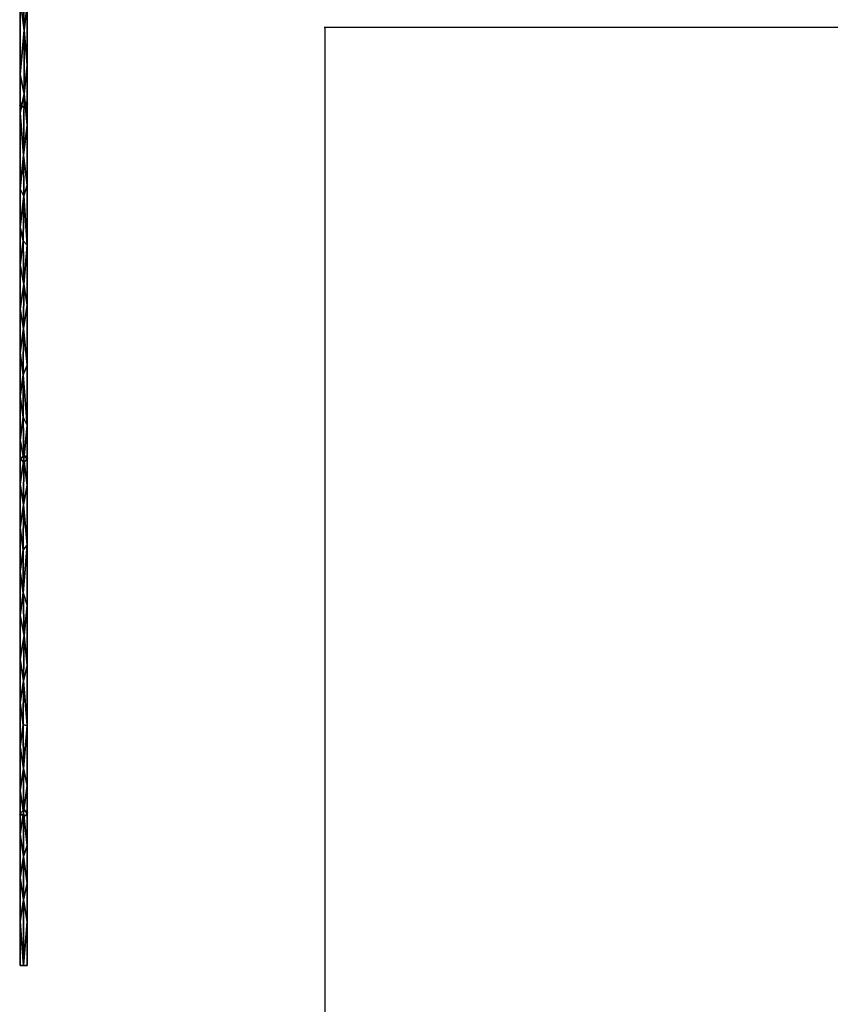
# Model space of a CAD drawing. Extents: x -805 to 3526, y -961 to 1039.
# Tile 454 of 473: x 1490.461 to 1490.919, y 56.776 to 57.332. Entities that reach past the tile are written whole.
import ezdxf

# ---------------------------------------------------------------- set-up
doc = ezdxf.new("R2010")
doc.units = 0
doc.layers.add('Schnitt 3 cm', color=251, linetype='Continuous')
doc.layers.add('TTK-P-PU', color=12, linetype='Continuous')

# ---------------------------------------------------------------- blocks, each defined once
blk = doc.blocks.new('Schnitt 3 cm N')
at = {"layer": 'Schnitt 3 cm'}
for p, q in [((-1655.16, 1364.08), (-1655.65, 1388.54)), ((-1655.65, 1388.54), (-1655.16, 1364.08)), ((-1657.47, 1382.11), (-1655.16, 1364.08)), ((-1655.16, 1364.08), (-1657.47, 1382.11)), ((-1657.47, 1360.59), (-1657.47, 1378.25)), ((-1657.47, 1378.25), (-1657.47, 1360.59)), ((-1655.16, 1364.08), (-1653.47, 1378.25)), ((-1653.47, 1378.25), (-1655.16, 1364.08)), ((-1653.47, 1374.39), (-1653.47, 1352.87)), ((-1653.47, 1352.87), (-1653.47, 1374.39)), ((-1657.47, 1339.08), (-1655.16, 1364.08)), ((-1655.16, 1364.08), (-1657.47, 1339.08)), ((-1655.16, 1364.08), (-1655.24, 1328.32)), ((-1655.24, 1328.32), (-1655.16, 1364.08)), ((-1655.16, 1364.08), (-1653.47, 1344.39)), ((-1653.47, 1344.39), (-1655.16, 1364.08)), ((-1485.53, 1365.75), (-1485.9, 1365.75)), ((-1485.9, 1365.75), (-1485.53, 1365.75)), ((-1485.53, 1365.75), (-1485.53, -267.32)), ((-1185.52, 1365.75), (-1485.53, 1365.75)), ((-1657.47, 1344.39), (-1657.47, 1360.59)), ((-1657.47, 1360.59), (-1657.47, 1344.39)), ((-1653.47, 1352.87), (-1653.47, 1344.39)), ((-1653.47, 1344.39), (-1653.47, 1352.87)), ((-1657.47, 1339.08), (-1657.47, 1344.39)), ((-1657.47, 1344.39), (-1657.47, 1339.08)), ((-1657.47, 1317.56), (-1657.47, 1339.08)), ((-1655.24, 1328.32), (-1657.47, 1339.08)), ((-1657.47, 1339.08), (-1657.47, 1317.56)), ((-1657.47, 1339.08), (-1655.24, 1328.32)), ((-1655.24, 1328.32), (-1653.47, 1344.39)), ((-1653.47, 1344.39), (-1655.24, 1328.32)), ((-1653.47, 1344.39), (-1653.47, 1331.35)), ((-1653.47, 1331.35), (-1653.47, 1344.39)), ((-1657.47, 1317.56), (-1655.24, 1328.32)), ((-1655.24, 1328.32), (-1657.47, 1317.56)), ((-1655.24, 1328.32), (-1655.58, 1293.59)), ((-1655.58, 1293.59), (-1655.24, 1328.32)), ((-1653.47, 1310.52), (-1655.24, 1328.32)), ((-1655.24, 1328.32), (-1653.47, 1310.52)), ((-1653.47, 1331.35), (-1653.47, 1310.52)), ((-1653.47, 1310.52), (-1653.47, 1331.35)), ((-1655.27, 1324.26), (-1657.39, 1322.21)), ((-1657.39, 1322.21), (-1655.27, 1324.26)), ((-1655.27, 1324.04), (-1657.39, 1322.21)), ((-1657.39, 1322.21), (-1655.27, 1324.04)), ((-1657.28, 1322.4), (-1657.39, 1322.21)), ((-1657.39, 1322.21), (-1657.28, 1322.4)), ((-1657.12, 1322.56), (-1657.28, 1322.4)), ((-1657.28, 1322.4), (-1657.12, 1322.25)), ((-1655.05, 1324.39), (-1657.12, 1322.56)), ((-1657.12, 1322.56), (-1655.27, 1324.26)), ((-1655.27, 1324.26), (-1657.12, 1322.56)), ((-1655.05, 1324.39), (-1655.27, 1324.26)), ((-1655.27, 1324.26), (-1655.05, 1324.39)), ((-1655.27, 1324.26), (-1653.42, 1322.14)), ((-1655.27, 1324.04), (-1655.27, 1324.26)), ((-1653.32, 1322.34), (-1655.27, 1324.26)), ((-1655.27, 1324.26), (-1653.32, 1322.34)), ((-1653.42, 1322.14), (-1655.27, 1324.26)), ((-1655.27, 1324.26), (-1655.27, 1324.04)), ((-1653.42, 1322.14), (-1655.27, 1324.04)), ((-1655.27, 1324.04), (-1653.42, 1322.14)), ((-1655.27, 1320.26), (-1653.32, 1322.34)), ((-1653.32, 1322.34), (-1655.27, 1320.26)), ((-1654.43, 1323.71), (-1655.05, 1324.39)), ((-1653.32, 1322.34), (-1654.43, 1323.71)), ((-1653.28, 1322.4), (-1654.43, 1323.71)), ((-1654.43, 1323.71), (-1653.32, 1322.34)), ((-1654.42, 1321.1), (-1653.28, 1322.4)), ((-1653.32, 1322.34), (-1654.42, 1321.1)), ((-1654.42, 1321.1), (-1653.32, 1322.34)), ((-1653.42, 1322.14), (-1653.32, 1322.34)), ((-1653.32, 1322.34), (-1653.42, 1322.14)), ((-1653.32, 1322.34), (-1653.28, 1322.4)), ((-1653.28, 1322.4), (-1653.32, 1322.34)), ((-1657.61, 1321.78), (-1657.66, 1321.68)), ((-1657.66, 1321.68), (-1657.61, 1321.78)), ((-1657.5, 1321.99), (-1657.61, 1321.78)), ((-1657.61, 1321.78), (-1657.5, 1321.99)), ((-1657.39, 1322.21), (-1657.5, 1321.99)), ((-1657.5, 1321.99), (-1657.39, 1322.21)), ((-1657.47, 1310.52), (-1657.47, 1317.56)), ((-1655.58, 1293.59), (-1657.47, 1317.56)), ((-1657.47, 1317.56), (-1657.47, 1310.52)), ((-1657.47, 1317.56), (-1655.58, 1293.59)), ((-1655.27, 1320.06), (-1657.39, 1322.21)), ((-1657.39, 1322.21), (-1655.27, 1320.26)), ((-1655.27, 1320.26), (-1657.39, 1322.21)), ((-1657.39, 1322.21), (-1655.27, 1320.06)), ((-1657.12, 1322.25), (-1655.27, 1320.26)), ((-1657.12, 1322.25), (-1655.05, 1320.42)), ((-1655.27, 1320.26), (-1657.12, 1322.25)), ((-1655.27, 1320.06), (-1653.42, 1322.14)), ((-1653.42, 1322.14), (-1655.27, 1320.26)), ((-1653.42, 1322.14), (-1655.27, 1320.06)), ((-1655.27, 1320.26), (-1653.42, 1322.14)), ((-1655.05, 1320.42), (-1655.27, 1320.26)), ((-1655.27, 1320.26), (-1655.05, 1320.42)), ((-1655.27, 1320.26), (-1655.27, 1320.06)), ((-1655.27, 1320.06), (-1655.27, 1320.26)), ((-1655.05, 1320.42), (-1654.42, 1321.1)), ((-1657.47, 1296.04), (-1657.47, 1310.52)), ((-1657.47, 1310.52), (-1657.47, 1296.04)), ((-1653.47, 1310.52), (-1655.58, 1293.59)), ((-1655.58, 1293.59), (-1653.47, 1310.52)), ((-1653.47, 1310.52), (-1653.47, 1309.84)), ((-1653.47, 1309.84), (-1653.47, 1310.52)), ((-1653.47, 1309.84), (-1653.47, 1288.32)), ((-1653.47, 1288.32), (-1653.47, 1309.84)), ((-1657.47, 1276.66), (-1657.47, 1296.04)), ((-1657.47, 1296.04), (-1657.47, 1276.66)), ((-1655.58, 1293.59), (-1657.47, 1274.52)), ((-1657.47, 1274.52), (-1655.58, 1293.59)), ((-1655.58, 1293.59), (-1655.43, 1270.71)), ((-1653.47, 1276.66), (-1655.58, 1293.59)), ((-1655.58, 1293.59), (-1653.47, 1276.66)), ((-1655.43, 1270.71), (-1655.58, 1293.59)), ((-1653.47, 1288.32), (-1653.47, 1276.66)), ((-1653.47, 1276.66), (-1653.47, 1288.32)), ((-1657.47, 1274.52), (-1657.47, 1276.66)), ((-1657.47, 1276.66), (-1657.47, 1274.52)), ((-1657.47, 1253), (-1657.47, 1274.52)), ((-1657.47, 1274.52), (-1655.43, 1270.71)), ((-1655.43, 1270.71), (-1657.47, 1274.52)), ((-1657.47, 1274.52), (-1657.47, 1253)), ((-1655.43, 1270.71), (-1653.47, 1276.66)), ((-1653.47, 1276.66), (-1655.43, 1270.71)), ((-1653.47, 1276.66), (-1653.47, 1266.8)), ((-1653.47, 1266.8), (-1653.47, 1276.66)), ((-1655.43, 1270.71), (-1657.47, 1253)), ((-1657.47, 1253), (-1655.43, 1270.71)), ((-1655.75, 1245.26), (-1655.43, 1270.71)), ((-1655.43, 1270.71), (-1655.75, 1245.26)), ((-1655.43, 1270.71), (-1653.47, 1242.8)), ((-1653.47, 1242.8), (-1655.43, 1270.71)), ((-1653.47, 1266.8), (-1653.47, 1245.28)), ((-1653.47, 1245.28), (-1653.47, 1266.8)), ((-1657.47, 1242.8), (-1657.47, 1253)), ((-1657.47, 1253), (-1655.75, 1245.26)), ((-1655.75, 1245.26), (-1657.47, 1253)), ((-1657.47, 1253), (-1657.47, 1242.8)), ((-1655.75, 1245.26), (-1657.47, 1231.49)), ((-1657.47, 1231.49), (-1655.75, 1245.26)), ((-1655.41, 1220.85), (-1655.75, 1245.26)), ((-1655.75, 1245.26), (-1655.41, 1220.85)), ((-1653.47, 1242.8), (-1655.75, 1245.26)), ((-1655.75, 1245.26), (-1653.47, 1242.8)), ((-1653.47, 1245.28), (-1653.47, 1242.8)), ((-1653.47, 1242.8), (-1653.47, 1245.28)), ((-1657.47, 1231.49), (-1657.47, 1242.8)), ((-1657.47, 1242.8), (-1657.47, 1231.49)), ((-1653.47, 1242.8), (-1655.41, 1220.85)), ((-1655.41, 1220.85), (-1653.47, 1242.8)), ((-1653.47, 1242.8), (-1653.47, 1223.76)), ((-1653.47, 1223.76), (-1653.47, 1242.8)), ((-1657.47, 1208.94), (-1657.47, 1231.49)), ((-1657.47, 1231.49), (-1655.41, 1220.85)), ((-1655.41, 1220.85), (-1657.47, 1231.49)), ((-1657.47, 1231.49), (-1657.47, 1208.94)), ((-1653.47, 1223.76), (-1653.47, 1208.94)), ((-1653.47, 1208.94), (-1653.47, 1223.76)), ((-1657.47, 1206.8), (-1655.41, 1220.85)), ((-1655.41, 1220.85), (-1657.47, 1206.8)), ((-1655.41, 1220.85), (-1655.48, 1195.81)), ((-1655.48, 1195.81), (-1655.41, 1220.85)), ((-1653.47, 1208.94), (-1655.41, 1220.85)), ((-1655.41, 1220.85), (-1653.47, 1208.94)), ((-1657.47, 1206.8), (-1657.47, 1208.94)), ((-1657.47, 1208.94), (-1657.47, 1206.8)), ((-1657.47, 1182.11), (-1657.47, 1206.8)), ((-1657.47, 1206.8), (-1655.48, 1195.81)), ((-1657.47, 1206.8), (-1657.47, 1182.11)), ((-1655.48, 1195.81), (-1657.47, 1206.8)), ((-1653.47, 1208.94), (-1655.48, 1195.81)), ((-1655.48, 1195.81), (-1653.47, 1208.94)), ((-1653.47, 1208.94), (-1653.47, 1202.25)), ((-1653.47, 1202.25), (-1653.47, 1208.94)), ((-1653.47, 1202.25), (-1653.47, 1180.73)), ((-1653.47, 1180.73), (-1653.47, 1202.25)), ((-1655.48, 1195.81), (-1657.47, 1182.11)), ((-1657.47, 1182.11), (-1655.48, 1195.81)), ((-1655.48, 1195.81), (-1655.65, 1169.76)), ((-1655.65, 1169.76), (-1655.48, 1195.81)), ((-1653.47, 1175.07), (-1655.48, 1195.81)), ((-1655.48, 1195.81), (-1653.47, 1175.07)), ((-1657.47, 1175.07), (-1657.47, 1182.11)), ((-1655.65, 1169.76), (-1657.47, 1182.11)), ((-1657.47, 1182.11), (-1657.47, 1175.07)), ((-1657.47, 1182.11), (-1655.65, 1169.76)), ((-1653.47, 1180.73), (-1653.47, 1175.07)), ((-1653.47, 1175.07), (-1653.47, 1180.73)), ((-1657.47, 1157.42), (-1657.47, 1175.07)), ((-1657.47, 1175.07), (-1657.47, 1157.42)), ((-1655.65, 1169.76), (-1653.47, 1175.07)), ((-1653.47, 1175.07), (-1655.65, 1169.76)), ((-1653.47, 1175.07), (-1653.47, 1159.21)), ((-1653.47, 1159.21), (-1653.47, 1175.07)), ((-1657.47, 1157.42), (-1655.65, 1169.76)), ((-1655.65, 1169.76), (-1657.47, 1157.42)), ((-1655.65, 1169.76), (-1655.66, 1145.88)), ((-1655.66, 1145.88), (-1655.65, 1169.76)), ((-1653.47, 1141.21), (-1655.65, 1169.76)), ((-1655.65, 1169.76), (-1653.47, 1141.21)), ((-1657.47, 1141.21), (-1657.47, 1157.42)), ((-1657.47, 1157.42), (-1655.66, 1145.88)), ((-1655.66, 1145.88), (-1657.47, 1157.42)), ((-1657.47, 1157.42), (-1657.47, 1141.21)), ((-1653.47, 1159.21), (-1653.47, 1141.21)), ((-1653.47, 1141.21), (-1653.47, 1159.21)), ((-1655.66, 1145.88), (-1657.47, 1132.73)), ((-1657.47, 1132.73), (-1655.66, 1145.88)), ((-1655.66, 1145.88), (-1653.47, 1141.21)), ((-1655.29, 1122.13), (-1655.66, 1145.88)), ((-1653.47, 1141.21), (-1655.66, 1145.88)), ((-1655.66, 1145.88), (-1655.29, 1122.13)), ((-1657.47, 1132.73), (-1657.47, 1141.21)), ((-1657.47, 1141.21), (-1657.47, 1132.73)), ((-1653.47, 1141.21), (-1655.29, 1122.13)), ((-1655.29, 1122.13), (-1653.47, 1141.21)), ((-1653.47, 1141.21), (-1653.47, 1137.69)), ((-1653.47, 1137.69), (-1653.47, 1141.21)), ((-1653.47, 1137.69), (-1653.47, 1116.18)), ((-1653.47, 1116.18), (-1653.47, 1137.69)), ((-1657.47, 1108.04), (-1657.47, 1132.73)), ((-1655.29, 1122.13), (-1657.47, 1132.73)), ((-1657.47, 1132.73), (-1657.47, 1108.04)), ((-1657.47, 1132.73), (-1655.29, 1122.13)), ((-1655.27, 1124.26), (-1657.39, 1122.21)), ((-1657.39, 1122.21), (-1655.27, 1124.26)), ((-1655.27, 1124.04), (-1657.39, 1122.21)), ((-1657.39, 1122.21), (-1655.27, 1124.04)), ((-1657.28, 1122.4), (-1657.39, 1122.21)), ((-1657.39, 1122.21), (-1657.28, 1122.4)), ((-1657.12, 1122.56), (-1657.28, 1122.4)), ((-1657.28, 1122.4), (-1657.12, 1122.25)), ((-1655.05, 1124.39), (-1657.12, 1122.56)), ((-1657.12, 1122.56), (-1655.27, 1124.26)), ((-1655.27, 1124.26), (-1657.12, 1122.56)), ((-1655.05, 1124.39), (-1655.27, 1124.26)), ((-1655.27, 1124.26), (-1655.05, 1124.39)), ((-1655.27, 1124.26), (-1653.42, 1122.14)), ((-1655.27, 1124.04), (-1655.27, 1124.26)), ((-1653.32, 1122.34), (-1655.27, 1124.26)), ((-1655.27, 1124.26), (-1653.32, 1122.34)), ((-1653.42, 1122.14), (-1655.27, 1124.26)), ((-1655.27, 1124.26), (-1655.27, 1124.04)), ((-1653.42, 1122.14), (-1655.27, 1124.04)), ((-1655.27, 1124.04), (-1653.42, 1122.14)), ((-1655.27, 1120.26), (-1653.32, 1122.34)), ((-1653.32, 1122.34), (-1655.27, 1120.26)), ((-1654.43, 1123.71), (-1655.05, 1124.39)), ((-1653.32, 1122.34), (-1654.43, 1123.71)), ((-1653.28, 1122.4), (-1654.43, 1123.71)), ((-1654.43, 1123.71), (-1653.32, 1122.34)), ((-1654.42, 1121.1), (-1653.28, 1122.4)), ((-1653.32, 1122.34), (-1654.42, 1121.1)), ((-1654.42, 1121.1), (-1653.32, 1122.34)), ((-1653.42, 1122.14), (-1653.32, 1122.34)), ((-1653.32, 1122.34), (-1653.42, 1122.14)), ((-1653.32, 1122.34), (-1653.28, 1122.4)), ((-1653.28, 1122.4), (-1653.32, 1122.34)), ((-1657.61, 1121.78), (-1657.66, 1121.68)), ((-1657.66, 1121.68), (-1657.61, 1121.78)), ((-1657.5, 1121.99), (-1657.61, 1121.78)), ((-1657.61, 1121.78), (-1657.5, 1121.99)), ((-1657.39, 1122.21), (-1657.5, 1121.99)), ((-1657.5, 1121.99), (-1657.39, 1122.21)), ((-1655.29, 1122.13), (-1657.47, 1108.04)), ((-1657.47, 1108.04), (-1655.29, 1122.13)), ((-1655.27, 1120.06), (-1657.39, 1122.21)), ((-1657.39, 1122.21), (-1655.27, 1120.26)), ((-1655.27, 1120.26), (-1657.39, 1122.21)), ((-1657.39, 1122.21), (-1655.27, 1120.06)), ((-1657.12, 1122.25), (-1655.27, 1120.26)), ((-1657.12, 1122.25), (-1655.05, 1120.42)), ((-1655.27, 1120.26), (-1657.12, 1122.25)), ((-1655.29, 1122.13), (-1655.54, 1096.38)), ((-1655.54, 1096.38), (-1655.29, 1122.13)), ((-1653.47, 1107.35), (-1655.29, 1122.13)), ((-1655.29, 1122.13), (-1653.47, 1107.35)), ((-1655.27, 1120.06), (-1653.42, 1122.14)), ((-1653.42, 1122.14), (-1655.27, 1120.26)), ((-1653.42, 1122.14), (-1655.27, 1120.06)), ((-1655.27, 1120.26), (-1653.42, 1122.14)), ((-1655.05, 1120.42), (-1655.27, 1120.26)), ((-1655.27, 1120.26), (-1655.05, 1120.42)), ((-1655.27, 1120.26), (-1655.27, 1120.06)), ((-1655.27, 1120.06), (-1655.27, 1120.26)), ((-1655.05, 1120.42), (-1654.42, 1121.1)), ((-1653.47, 1116.18), (-1653.47, 1107.35)), ((-1653.47, 1107.35), (-1653.47, 1116.18)), ((-1657.47, 1107.35), (-1657.47, 1108.04)), ((-1657.47, 1108.04), (-1655.54, 1096.38)), ((-1655.54, 1096.38), (-1657.47, 1108.04)), ((-1657.47, 1108.04), (-1657.47, 1107.35)), ((-1656.82, 1104.11), (-1657.47, 1107.35)), ((-1657.47, 1083.35), (-1657.47, 1107.35)), ((-1657.47, 1107.35), (-1656.82, 1104.11)), ((-1657.47, 1107.35), (-1657.47, 1083.35)), ((-1655.54, 1096.38), (-1653.47, 1107.35)), ((-1653.47, 1107.35), (-1655.54, 1096.38)), ((-1653.47, 1107.35), (-1653.47, 1094.66)), ((-1653.47, 1094.66), (-1653.47, 1107.35)), ((-1655.54, 1096.38), (-1657.47, 1083.35)), ((-1657.47, 1083.35), (-1655.54, 1096.38)), ((-1655.69, 1071), (-1655.54, 1096.38)), ((-1655.54, 1096.38), (-1655.69, 1071)), ((-1653.47, 1073.49), (-1655.54, 1096.38)), ((-1655.54, 1096.38), (-1653.47, 1073.49)), ((-1653.47, 1094.66), (-1653.47, 1073.49)), ((-1653.47, 1073.49), (-1653.47, 1094.66)), ((-1657.47, 1073.49), (-1657.47, 1083.35)), ((-1657.47, 1083.35), (-1655.69, 1071)), ((-1655.69, 1071), (-1657.47, 1083.35)), ((-1657.47, 1083.35), (-1657.47, 1073.49)), ((-1657.47, 1058.66), (-1657.47, 1073.49)), ((-1657.47, 1073.49), (-1657.47, 1058.66)), ((-1653.47, 1073.49), (-1655.69, 1071)), ((-1655.69, 1071), (-1653.47, 1073.49)), ((-1653.47, 1073.49), (-1655.63, 1046.69)), ((-1655.63, 1046.69), (-1653.47, 1073.49)), ((-1653.47, 1073.49), (-1653.47, 1073.14)), ((-1653.47, 1073.14), (-1653.47, 1073.49)), ((-1653.47, 1073.14), (-1653.47, 1051.62)), ((-1653.47, 1051.62), (-1653.47, 1073.14)), ((-1655.69, 1071), (-1657.47, 1058.66)), ((-1657.47, 1058.66), (-1655.69, 1071)), ((-1655.63, 1046.69), (-1655.69, 1071)), ((-1655.69, 1071), (-1655.63, 1046.69)), ((-1657.47, 1039.62), (-1657.47, 1058.66)), ((-1657.47, 1058.66), (-1655.63, 1046.69)), ((-1655.63, 1046.69), (-1657.47, 1058.66)), ((-1657.47, 1058.66), (-1657.47, 1039.62)), ((-1653.47, 1051.62), (-1653.47, 1039.62)), ((-1653.47, 1039.62), (-1653.47, 1051.62)), ((-1655.63, 1046.69), (-1657.47, 1033.97)), ((-1657.47, 1033.97), (-1655.63, 1046.69)), ((-1655.63, 1046.69), (-1653.47, 1039.62)), ((-1655.08, 1022.69), (-1655.63, 1046.69)), ((-1653.47, 1039.62), (-1655.63, 1046.69)), ((-1655.63, 1046.69), (-1655.08, 1022.69)), ((-1657.47, 1033.97), (-1657.47, 1039.62)), ((-1657.47, 1039.62), (-1657.47, 1033.97)), ((-1653.47, 1039.62), (-1655.08, 1022.69)), ((-1655.08, 1022.69), (-1653.47, 1039.62)), ((-1653.47, 1039.62), (-1653.47, 1030.11)), ((-1653.47, 1030.11), (-1653.47, 1039.62)), ((-1657.47, 1009.28), (-1657.47, 1033.97)), ((-1655.08, 1022.69), (-1657.47, 1033.97)), ((-1657.47, 1033.97), (-1657.47, 1009.28)), ((-1657.47, 1033.97), (-1655.08, 1022.69)), ((-1653.47, 1030.11), (-1653.47, 1008.59)), ((-1653.47, 1008.59), (-1653.47, 1030.11)), ((-1655.08, 1022.69), (-1657.47, 1009.28)), ((-1657.47, 1009.28), (-1655.08, 1022.69)), ((-1655.08, 1022.69), (-1655.58, 997.05)), ((-1655.58, 997.05), (-1655.08, 1022.69)), ((-1653.47, 1005.76), (-1655.08, 1022.69)), ((-1655.08, 1022.69), (-1653.47, 1005.76)), ((-1657.47, 1005.76), (-1657.47, 1009.28)), ((-1657.47, 1009.28), (-1655.58, 997.05)), ((-1655.58, 997.05), (-1657.47, 1009.28)), ((-1657.47, 1009.28), (-1657.47, 1005.76)), ((-1657.47, 984.59), (-1657.47, 1005.76)), ((-1657.47, 1005.76), (-1657.47, 984.59)), ((-1653.47, 1005.76), (-1655.58, 997.05)), ((-1655.58, 997.05), (-1653.47, 1005.76)), ((-1653.47, 1008.59), (-1653.47, 1005.76)), ((-1653.47, 1005.76), (-1653.47, 1008.59)), ((-1653.47, 1005.76), (-1653.47, 987.07)), ((-1653.47, 987.07), (-1653.47, 1005.76)), ((-1655.58, 997.05), (-1657.47, 984.59)), ((-1657.47, 984.59), (-1655.58, 997.05)), ((-1655.7, 972.24), (-1655.58, 997.05)), ((-1655.58, 997.05), (-1655.7, 972.24)), ((-1653.47, 971.9), (-1655.58, 997.05)), ((-1655.58, 997.05), (-1653.47, 971.9)), ((-1657.47, 971.9), (-1657.47, 984.59)), ((-1657.47, 984.59), (-1655.7, 972.24)), ((-1655.7, 972.24), (-1657.47, 984.59)), ((-1657.47, 984.59), (-1657.47, 971.9)), ((-1653.47, 987.07), (-1653.47, 971.9)), ((-1653.47, 971.9), (-1653.47, 987.07)), ((-1657.47, 959.9), (-1655.7, 972.24)), ((-1655.7, 972.24), (-1657.47, 959.9)), ((-1657.47, 959.9), (-1657.47, 971.9)), ((-1657.47, 971.9), (-1657.47, 959.9)), ((-1655.7, 972.24), (-1655.56, 947.55)), ((-1653.47, 971.9), (-1655.7, 972.24)), ((-1655.7, 972.24), (-1653.47, 971.9)), ((-1655.56, 947.55), (-1655.7, 972.24)), ((-1655.56, 947.55), (-1653.47, 971.9)), ((-1653.47, 971.9), (-1655.56, 947.55)), ((-1653.47, 971.9), (-1653.47, 965.55)), ((-1653.47, 965.55), (-1653.47, 971.9)), ((-1653.47, 965.55), (-1653.47, 944.03)), ((-1653.47, 944.03), (-1653.47, 965.55)), ((-1657.47, 938.03), (-1657.47, 959.9)), ((-1655.56, 947.55), (-1657.47, 959.9)), ((-1657.47, 959.9), (-1657.47, 938.03)), ((-1657.47, 959.9), (-1655.56, 947.55)), ((-1655.56, 947.55), (-1657.47, 935.21)), ((-1657.47, 935.21), (-1655.56, 947.55)), ((-1655.55, 922.68), (-1655.56, 947.55)), ((-1655.56, 947.55), (-1653.47, 938.03)), ((-1653.47, 938.03), (-1655.56, 947.55)), ((-1655.56, 947.55), (-1655.55, 922.68)), ((-1653.47, 944.03), (-1653.47, 938.03)), ((-1653.47, 938.03), (-1653.47, 944.03)), ((-1657.47, 935.21), (-1657.47, 938.03)), ((-1657.47, 938.03), (-1657.47, 935.21)), ((-1657.47, 910.52), (-1657.47, 935.21)), ((-1657.47, 935.21), (-1655.55, 922.68)), ((-1657.47, 935.21), (-1657.47, 910.52)), ((-1655.55, 922.68), (-1657.47, 935.21)), ((-1653.47, 938.03), (-1655.55, 922.68)), ((-1655.55, 922.68), (-1653.47, 938.03)), ((-1653.47, 938.03), (-1653.47, 922.52)), ((-1653.47, 922.52), (-1653.47, 938.03)), ((-1655.55, 922.68), (-1657.47, 910.52)), ((-1657.47, 910.52), (-1655.55, 922.68)), ((-1655.27, 924.26), (-1657.39, 922.21)), ((-1657.39, 922.21), (-1655.27, 924.26)), ((-1655.27, 924.04), (-1657.39, 922.21)), ((-1657.39, 922.21), (-1655.27, 924.04)), ((-1657.28, 922.4), (-1657.39, 922.21)), ((-1657.39, 922.21), (-1657.28, 922.4)), ((-1657.12, 922.56), (-1657.28, 922.4)), ((-1657.28, 922.4), (-1657.12, 922.25)), ((-1655.05, 924.39), (-1657.12, 922.56)), ((-1657.12, 922.56), (-1655.27, 924.26)), ((-1655.27, 924.26), (-1657.12, 922.56)), ((-1657.12, 922.25), (-1655.27, 920.26)), ((-1657.12, 922.25), (-1655.05, 920.42)), ((-1655.27, 920.26), (-1657.12, 922.25)), ((-1655.62, 897.81), (-1655.55, 922.68)), ((-1655.55, 922.68), (-1655.62, 897.81)), ((-1655.55, 922.68), (-1653.47, 904.17)), ((-1653.47, 904.17), (-1655.55, 922.68)), ((-1655.05, 924.39), (-1655.27, 924.26)), ((-1655.27, 924.26), (-1655.05, 924.39)), ((-1655.27, 924.26), (-1653.42, 922.14)), ((-1655.27, 924.04), (-1655.27, 924.26)), ((-1653.32, 922.34), (-1655.27, 924.26)), ((-1655.27, 924.26), (-1653.32, 922.34)), ((-1653.42, 922.14), (-1655.27, 924.26)), ((-1655.27, 924.26), (-1655.27, 924.04)), ((-1653.42, 922.14), (-1655.27, 924.04)), ((-1655.27, 924.04), (-1653.42, 922.14)), ((-1655.27, 920.26), (-1653.32, 922.34)), ((-1653.32, 922.34), (-1655.27, 920.26)), ((-1654.43, 923.71), (-1655.05, 924.39)), ((-1653.32, 922.34), (-1654.43, 923.71)), ((-1653.28, 922.4), (-1654.43, 923.71)), ((-1654.43, 923.71), (-1653.32, 922.34)), ((-1654.42, 921.1), (-1653.28, 922.4)), ((-1653.32, 922.34), (-1654.42, 921.1)), ((-1654.42, 921.1), (-1653.32, 922.34)), ((-1653.47, 922.52), (-1653.47, 904.17)), ((-1653.47, 904.17), (-1653.47, 922.52)), ((-1653.42, 922.14), (-1653.32, 922.34)), ((-1653.32, 922.34), (-1653.42, 922.14)), ((-1653.32, 922.34), (-1653.28, 922.4)), ((-1653.28, 922.4), (-1653.32, 922.34)), ((-1657.61, 921.78), (-1657.66, 921.68)), ((-1657.66, 921.68), (-1657.61, 921.78)), ((-1657.5, 921.99), (-1657.61, 921.78)), ((-1657.61, 921.78), (-1657.5, 921.99)), ((-1657.39, 922.21), (-1657.5, 921.99)), ((-1657.5, 921.99), (-1657.39, 922.21)), ((-1655.27, 920.06), (-1657.39, 922.21)), ((-1657.39, 922.21), (-1655.27, 920.26)), ((-1655.27, 920.26), (-1657.39, 922.21)), ((-1657.39, 922.21), (-1655.27, 920.06)), ((-1655.27, 920.06), (-1653.42, 922.14)), ((-1653.42, 922.14), (-1655.27, 920.26)), ((-1653.42, 922.14), (-1655.27, 920.06)), ((-1655.27, 920.26), (-1653.42, 922.14)), ((-1655.05, 920.42), (-1655.27, 920.26)), ((-1655.27, 920.26), (-1655.05, 920.42)), ((-1655.27, 920.26), (-1655.27, 920.06)), ((-1655.27, 920.06), (-1655.27, 920.26)), ((-1655.05, 920.42), (-1654.42, 921.1)), ((-1657.47, 904.17), (-1657.47, 910.52)), ((-1657.47, 910.52), (-1655.62, 897.81)), ((-1655.62, 897.81), (-1657.47, 910.52)), ((-1657.47, 910.52), (-1657.47, 904.17)), ((-1657.47, 885.83), (-1657.47, 904.17)), ((-1657.47, 904.17), (-1657.47, 885.83)), ((-1653.47, 904.17), (-1655.62, 897.81)), ((-1655.62, 897.81), (-1653.47, 904.17)), ((-1653.47, 904.17), (-1653.47, 901)), ((-1653.47, 901), (-1653.47, 904.17)), ((-1653.47, 901), (-1653.47, 882.65)), ((-1653.47, 882.65), (-1653.47, 901)), ((-1655.62, 897.81), (-1657.47, 885.83)), ((-1657.47, 885.83), (-1655.62, 897.81)), ((-1655.46, 873.48), (-1655.62, 897.81)), ((-1655.62, 897.81), (-1653.47, 882.65)), ((-1653.47, 882.65), (-1655.62, 897.81)), ((-1655.62, 897.81), (-1655.46, 873.48)), ((-1657.47, 870.31), (-1657.47, 885.83)), ((-1655.46, 873.48), (-1657.47, 885.83)), ((-1657.47, 885.83), (-1657.47, 870.31)), ((-1657.47, 885.83), (-1655.46, 873.48)), ((-1655.46, 873.48), (-1653.47, 882.65)), ((-1653.47, 882.65), (-1655.46, 873.48)), ((-1653.47, 882.65), (-1653.47, 879.48)), ((-1653.47, 879.48), (-1653.47, 882.65)), ((-1653.47, 879.48), (-1653.47, 861.14)), ((-1653.47, 861.14), (-1653.47, 879.48)), ((-1657.47, 861.14), (-1655.46, 873.48)), ((-1655.46, 873.48), (-1657.47, 861.14)), ((-1655.46, 873.48), (-1655.46, 836.45)), ((-1653.47, 861.14), (-1655.46, 873.48)), ((-1655.46, 836.45), (-1655.46, 873.48)), ((-1655.46, 873.48), (-1653.47, 861.14)), ((-1657.47, 861.14), (-1657.47, 870.31)), ((-1657.47, 870.31), (-1657.47, 861.14)), ((-1657.47, 836.45), (-1657.47, 861.14)), ((-1657.47, 861.14), (-1657.47, 836.45)), ((-1655.46, 836.45), (-1657.47, 861.14)), ((-1657.47, 861.14), (-1655.46, 836.45)), ((-1655.46, 836.45), (-1653.47, 861.14)), ((-1653.47, 861.14), (-1655.46, 836.45)), ((-1653.47, 861.14), (-1653.47, 836.45)), ((-1653.47, 836.45), (-1653.47, 861.14)), ((-1657.47, 836.45), (-1655.46, 836.45)), ((-1655.46, 836.45), (-1657.47, 836.45)), ((-1655.46, 836.45), (-1653.47, 836.45)), ((-1653.47, 836.45), (-1655.46, 836.45))]:
    blk.add_line(p, q, dxfattribs=at)
blk = doc.blocks.new('ProVi SchnittF')
at = {"layer": 'Schnitt 3 cm', "xscale": 0.001, "yscale": 0.001, "zscale": 0.001}
blk.add_blockref('Schnitt 3 cm N', (2.76842, 24.96168), dxfattribs=at)

msp = doc.modelspace()

# ---------------------------------------------------------------- block references
at = {"layer": 'TTK-P-PU', "color": 251}
msp.add_blockref('ProVi SchnittF', (1489.35068, 30.99985), dxfattribs=at)

doc.saveas('drawing.dxf')
